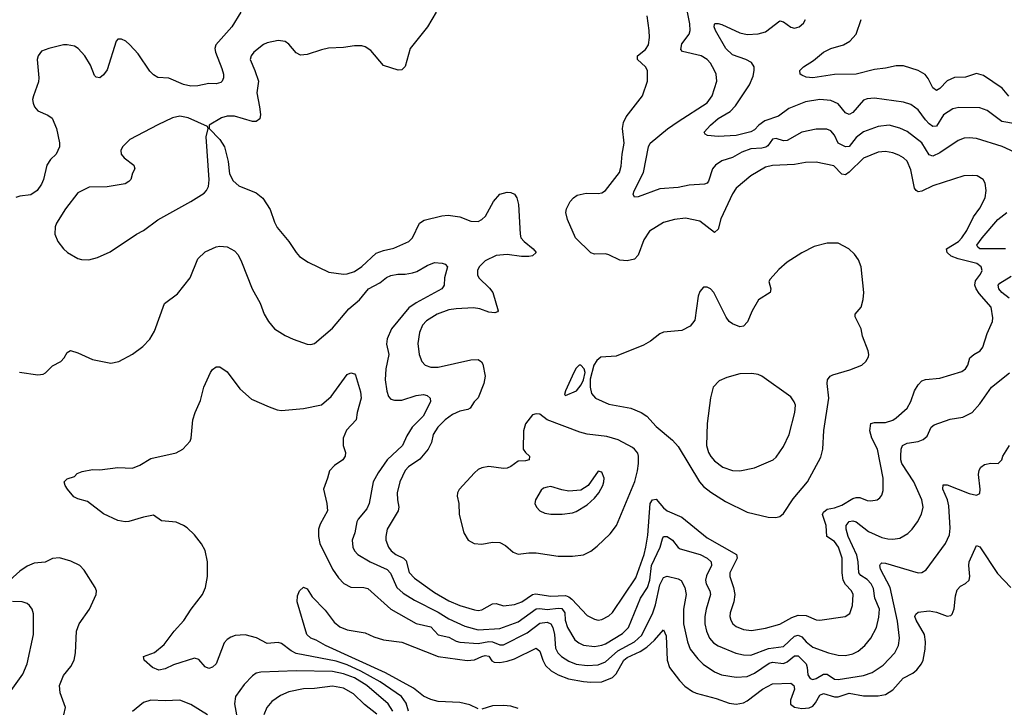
# Model space of a CAD drawing. Header units: inches. Extents: x 1834610 to 2027685, y 642842 to 774116.
# Tile 539 of 632: x 1973210 to 1978624, y 731505 to 735289. Entities that reach past the tile are written whole.
import ezdxf

# ---------------------------------------------------------------- set-up
doc = ezdxf.new("R2010")
doc.units = ezdxf.units.IN
doc.header["$MEASUREMENT"] = 0
doc.layers.add('B9773', color=7, linetype='Continuous')

msp = doc.modelspace()

# ---------------------------------------------------------------- linework, layer by layer
at = {"layer": 'B9773', "color": 5}
for points, elevation in [([(1974426, 735330), (1974375.3, 735250), (1974287.4, 735150), (1974282.8, 735130), (1974286.8, 735110), (1974320.7, 735020.7), (1974330.2, 734990), (1974331, 734970), (1974322.8, 734950), (1974315.7, 734944.3), (1974290, 734937), (1974250, 734938.8), (1974190, 734925.1), (1974150, 734923.7), (1974110, 734932.5), (1974030, 734966.5), (1973970, 734970.7), (1973945.4, 734985.4), (1973925.1, 735005.1), (1973860.4, 735100.4), (1973815.6, 735150), (1973794, 735170), (1973770, 735182), (1973750, 735181.2), (1973740.7, 735170), (1973690, 735014), (1973670, 734985.2), (1973650, 734969.3), (1973630, 734973.2), (1973621.2, 734981.2), (1973598.5, 735038.5), (1973568, 735090), (1973531.5, 735130), (1973510, 735143), (1973470, 735151.1), (1973449.6, 735149.6), (1973370, 735130.8), (1973330, 735114.8), (1973310.3, 735090), (1973304.9, 735070), (1973314.9, 734970), (1973312.1, 734948), (1973284.7, 734870), (1973280.8, 734850), (1973283.2, 734830), (1973291.7, 734810), (1973308.8, 734788.8), (1973363.7, 734763.7), (1973387.2, 734747.2), (1973412.2, 734690), (1973428.1, 734611.9), (1973428.4, 734590), (1973410.4, 734550), (1973379, 734521), (1973358, 734490), (1973340.2, 734410), (1973330, 734385.6), (1973305.7, 734350), (1973270, 734326.6), (1973210, 734319.1), (1973188.1, 734311.9)], 460), ([(1975499.3, 735330), (1975451.7, 735250), (1975356.5, 735130), (1975329.1, 735030.9), (1975310, 735013.3), (1975290, 735011.1), (1975210, 735036.8), (1975139.5, 735119.5), (1975110, 735139.5), (1975090, 735145.7), (1975050, 735145.9), (1974990, 735135.9), (1974908.5, 735131.5), (1974870, 735123.5), (1974790, 735096.9), (1974753.3, 735093.3), (1974730, 735106.6), (1974690, 735153.6), (1974670, 735169.6), (1974630, 735173.5), (1974570, 735162.3), (1974550, 735152.3), (1974496.5, 735110), (1974482.3, 735090), (1974476, 735070), (1974502.4, 735010), (1974522.4, 734950), (1974513, 734887), (1974528.7, 734810), (1974532.8, 734767.2), (1974530, 734744), (1974510.4, 734729.6), (1974490, 734729.6), (1974390, 734758), (1974350, 734758.5), (1974318.8, 734750), (1974252, 734710), (1974252, 734690), (1974310, 734631), (1974335.5, 734590), (1974356.3, 734510), (1974362.5, 734442.5), (1974383, 734403), (1974415.2, 734375.2), (1974510, 734338), (1974547.4, 734307.4), (1974586.6, 734246.6), (1974610, 734176), (1974626.1, 734146.1), (1974690.3, 734070.3), (1974729.2, 734009.2), (1974748.2, 733988.2), (1974795.8, 733955.8), (1974910, 733902), (1974990, 733890.3), (1975010, 733891.6), (1975050, 733905.8), (1975090, 733932.4), (1975170, 734005.2), (1975210, 734020.6), (1975266.3, 734033.7), (1975350, 734070.4), (1975370, 734090.4), (1975407.8, 734170), (1975432.9, 734187.1), (1975530, 734211.1), (1975565.7, 734214.3), (1975630, 734205.5), (1975690, 734182.6), (1975730, 734180.1), (1975750.9, 734190), (1975770.9, 734210), (1975815.6, 734290), (1975850, 734330.3), (1975890, 734341.3), (1975910, 734339.3), (1975930, 734330.7), (1975943.8, 734310), (1975953.3, 734273.3), (1975960.8, 734110), (1975965.3, 734090), (1975983.1, 734070), (1976033.6, 734030), (1976050.3, 734010), (1976030, 733991.1), (1976010, 733988.1), (1975968.2, 733988.2), (1975890, 733998.4), (1975830, 733993.7), (1975770, 733963.4), (1975736.8, 733930), (1975727.2, 733910), (1975726.9, 733886.9), (1975734.7, 733870), (1975793.3, 733813.4), (1975811.1, 733790), (1975841.1, 733690), (1975836.7, 733683.3), (1975822.3, 733677.7), (1975790, 733680.9), (1975739.5, 733699.5), (1975705.3, 733705.3), (1975610, 733700.7), (1975570, 733694), (1975504.9, 733670), (1975445.8, 733634.2), (1975425.2, 733610), (1975408.1, 733570), (1975399.6, 733510), (1975406.3, 733450), (1975420.4, 733410), (1975439.1, 733390), (1975470, 733378.9), (1975510, 733379.1), (1975690, 733420.2), (1975730, 733421.1), (1975749.1, 733409.1), (1975755.6, 733395.6), (1975769.3, 733330), (1975761.7, 733290), (1975730, 733211.6), (1975708.5, 733190), (1975686.2, 733153.8), (1975673.4, 733146.6), (1975630, 733138.5), (1975590, 733120.1), (1975550, 733089.4), (1975509.6, 733050), (1975483.3, 733010), (1975473.7, 732966.3), (1975455.9, 732930), (1975410, 732874.7), (1975348.3, 732831.7), (1975328.5, 732811.5), (1975299.5, 732750), (1975285.1, 732690), (1975286.7, 732650), (1975294.4, 732610), (1975291.6, 732590), (1975230.2, 732490), (1975222, 732450), (1975223, 732430), (1975237, 732390), (1975252.4, 732370), (1975278.4, 732350), (1975319.7, 732330), (1975335.4, 732315.4), (1975352, 732252), (1975379.6, 732219.6), (1975490, 732141.9), (1975570, 732095.4), (1975630, 732070.1), (1975710, 732046), (1975730, 732043.2), (1975750, 732047.2), (1975810, 732079.7), (1975830, 732081.8), (1975870, 732067.5), (1975930, 732075), (1975970, 732091.1), (1976030, 732131.5), (1976045.7, 732134.3), (1976130, 732121.7), (1976210, 732124.9), (1976230, 732117.7), (1976245.6, 732105.6), (1976330, 732015), (1976370, 731994.4), (1976390, 731990.2), (1976410, 731992.4), (1976450, 732013.4), (1976470, 732032.4), (1976597.8, 732222.2), (1976643.3, 732350), (1976653, 732390), (1976663.4, 732456.6), (1976676.1, 732630), (1976690, 732650.6), (1976710, 732654), (1976750, 732606.4), (1976770, 732590.2), (1976850, 732555.3), (1976990, 732441.9), (1977151.6, 732350), (1977154.4, 732330), (1977114, 732250), (1977114, 732230), (1977133.8, 732170), (1977141.3, 732130), (1977135.8, 732090), (1977115.9, 732030), (1977114.4, 732010), (1977119.1, 731990), (1977130.3, 731970), (1977150, 731954), (1977190, 731937.7), (1977233.6, 731933.6), (1977310, 731945.5), (1977390, 731967.7), (1977455.1, 732004.9), (1977490, 732016.2), (1977534.6, 732014.6), (1977590, 731991.5), (1977610, 731989.1), (1977748.7, 732010), (1977773.9, 732026.1), (1977788.9, 732071.1), (1977792.2, 732130), (1977783.5, 732150), (1977750, 732184.8), (1977737.5, 732210), (1977731.3, 732250), (1977731.9, 732330), (1977711.8, 732390), (1977690, 732422.3), (1977647.9, 732450), (1977644.2, 732510), (1977624.8, 732570), (1977630, 732583.2), (1977650, 732598.7), (1977690, 732606.1), (1977730, 732620.7), (1977790, 732658.1), (1977810, 732664.4), (1977830, 732663), (1977870, 732647.2), (1977890, 732645.5), (1977924, 732650), (1977939, 732661), (1977950, 732677.3), (1977957.4, 732702.6), (1977958.5, 732770), (1977925.9, 732930), (1977896.2, 732990), (1977883.4, 733030), (1977889.9, 733070.1), (1977910, 733075.9), (1977970, 733075.1), (1978010, 733089.3), (1978030, 733101.6), (1978090, 733154.2), (1978109.9, 733190.1), (1978130.6, 733250), (1978150, 733282.7), (1978170, 733304.4), (1978190, 733312.1), (1978270, 733319.7), (1978390, 733354.9), (1978409.7, 733370), (1978423.5, 733390), (1978433.5, 733430), (1978456.3, 733450), (1978490.5, 733469.5), (1978506.4, 733490), (1978530, 733564.9), (1978558.7, 733630), (1978560.9, 733650), (1978550.6, 733710), (1978485.2, 733785.2), (1978468.3, 733810), (1978461.7, 733830), (1978465.7, 733854.3), (1978492.8, 733890), (1978501.4, 733910), (1978496.8, 733930), (1978472.8, 733950), (1978370, 733974.6), (1978332.2, 733990), (1978309, 734010), (1978306.2, 734030), (1978371, 734070), (1978391, 734090), (1978418.6, 734130), (1978454.3, 734205.7), (1978490, 734252.7), (1978518, 734310), (1978524.4, 734350), (1978518, 734390), (1978507, 734410), (1978474, 734430), (1978450, 734433.3), (1978402, 734430), (1978230, 734375.4), (1978170, 734346.9), (1978150, 734342.2), (1978138.3, 734350), (1978130, 734362.9), (1978110, 734462.9), (1978090, 734510.9), (1978069.9, 734529.9), (1978044.3, 734544.3), (1978010, 734557), (1977970, 734564.9), (1977930, 734561.5), (1977850, 734528.2), (1977770, 734450.5), (1977750, 734436.5), (1977730, 734439.8), (1977686.5, 734486.5), (1977590, 734506.6), (1977530, 734504), (1977470, 734492.2), (1977350, 734487.9), (1977310, 734477.8), (1977230, 734430.7), (1977150, 734362.3), (1977130, 734331.3), (1977065, 734195), (1977050, 734137.6), (1977030, 734120.3), (1976950, 734181.8), (1976870, 734197.8), (1976810, 734190.9), (1976750, 734174.5), (1976673.4, 734126.6), (1976641.4, 734078.6), (1976610, 733995.1), (1976590, 733973.3), (1976550, 733963.6), (1976510, 733967.3), (1976450, 733996.9), (1976430, 734002.4), (1976370, 734001.1), (1976350, 734008.3), (1976266, 734090), (1976221.6, 734190), (1976212.9, 734230), (1976216.1, 734250), (1976236.8, 734290), (1976254, 734310), (1976275.6, 734324.4), (1976324.4, 734335.6), (1976390, 734333.2), (1976410, 734338), (1976429.9, 734350.1), (1976508.4, 734450), (1976516.9, 734483.1), (1976521.8, 734550), (1976533.4, 734610), (1976524.2, 734690), (1976530, 734724), (1976545.2, 734754.8), (1976633.7, 734870), (1976662.6, 734950), (1976661.1, 735010), (1976651.2, 735030), (1976606, 735070), (1976606, 735090), (1976650, 735124.6), (1976666.6, 735150), (1976673, 735190), (1976671.3, 735230), (1976660.5, 735310)], 480), ([(1978680, 734560), (1978612, 734592), (1978470, 734636.5), (1978430, 734640.3), (1978402.8, 734637.2), (1978370, 734625.6), (1978270, 734557), (1978230, 734538.6), (1978210, 734545.8), (1978170, 734611.8), (1978090, 734673.7), (1978050, 734692.8), (1977990, 734709), (1977930, 734702.2), (1977850, 734671.9), (1977810, 734640.9), (1977770, 734591.2), (1977750.6, 734589.4), (1977710.8, 734610.8), (1977690, 734654.8), (1977670, 734678.8), (1977647.5, 734687.5), (1977590, 734687.3), (1977510, 734670.7), (1977430, 734624.3), (1977410, 734623.8), (1977370, 734635.4), (1977350, 734632.8), (1977323.6, 734596.4), (1977312.1, 734587.9), (1977290, 734582.3), (1977230, 734579.9), (1977179.9, 734560.1), (1977130, 734531.9), (1977070, 734513.4), (1977036.5, 734490), (1977019.7, 734470), (1976997.7, 734402.3), (1976990.2, 734389.8), (1976975.8, 734384.2), (1976890, 734379), (1976830, 734366.6), (1976730, 734359.8), (1976610, 734315.8), (1976590, 734313.2), (1976583.5, 734330), (1976588.2, 734348.2), (1976640.6, 734450), (1976667.3, 734590), (1976676.8, 734610), (1976771.7, 734688.4), (1976830, 734730.2), (1976990, 734832.7), (1977017.7, 734870), (1977043.1, 734950), (1977039.2, 734990), (1977030.9, 735010), (1977007.6, 735050), (1976989.7, 735070), (1976956.3, 735090), (1976853.9, 735113.9), (1976844.3, 735124.3), (1976850, 735155.8), (1976890.7, 735210), (1976896.5, 735230), (1976895, 735265), (1976881, 735330)], 460), ([(1978750, 734705.5), (1978610, 734729.9), (1978530, 734788.9), (1978490, 734804.8), (1978373.1, 734806.9), (1978340.7, 734799.3), (1978290, 734766.2), (1978250, 734703.1), (1978230, 734702.2), (1978210, 734715.9), (1978190, 734738), (1978150, 734794.2), (1978110, 734822.9), (1978070, 734835), (1977910, 734857), (1977870, 734854.4), (1977850, 734845.6), (1977790, 734778.8), (1977770, 734767.3), (1977750, 734777.6), (1977710, 734825.8), (1977670, 734844.7), (1977610, 734849.9), (1977530, 734837.7), (1977438.4, 734801.6), (1977381.8, 734758.2), (1977307.3, 734732.7), (1977274.4, 734710), (1977250, 734683.9), (1977230, 734673.1), (1977150, 734652.9), (1977050, 734646.3), (1976991.5, 734651.5), (1976979.5, 734659.5), (1976974, 734670), (1977007.4, 734710), (1977050, 734745.1), (1977115.8, 734784.2), (1977145.4, 734814.6), (1977223.1, 734930), (1977242.3, 734977.7), (1977249, 735010), (1977248, 735030), (1977232.9, 735052.9), (1977203, 735070), (1977130, 735096.2), (1977093.3, 735130), (1977035.1, 735230), (1977028.6, 735250), (1977030, 735262), (1977032.9, 735267.1), (1977050, 735268.2), (1977070, 735262.7), (1977170, 735217.2), (1977210, 735207.1), (1977270, 735211.3), (1977310, 735222.8), (1977390, 735282.3), (1977410, 735277.4), (1977450, 735247.1), (1977470, 735242.9), (1977495.6, 735250), (1977518.9, 735270), (1977529.7, 735290)], 440), ([(1978647.9, 734867.9), (1978612.5, 734912.5), (1978510, 734982.6), (1978470, 734992.7), (1978410, 734972.8), (1978350, 734971.8), (1978310, 734952.2), (1978270, 734910.9), (1978250, 734899.8), (1978230, 734915.1), (1978205, 734965), (1978187.7, 734987.7), (1978150, 735008.7), (1978070, 735035.8), (1978030, 735034.3), (1977970, 735021.5), (1977910, 735015.7), (1977809.1, 734989.1), (1977690, 734987.5), (1977570, 734969.9), (1977533.4, 734973.4), (1977510, 734983.6), (1977500.9, 734990), (1977499.5, 735010), (1977519.3, 735030), (1977574.9, 735065.1), (1977629.8, 735110.2), (1977669.5, 735130), (1977739.6, 735150), (1977774.8, 735170), (1977809.7, 735210), (1977837.4, 735290)], 420), ([(1978629.4, 734029.4), (1978489.5, 734029.5), (1978478.5, 734038.5), (1978473, 734050), (1978501.2, 734090), (1978588.5, 734190), (1978638, 734230)], 460), ([(1973208.1, 733351.9), (1973310, 733337.4), (1973338, 733342), (1973351.9, 733348.1), (1973390, 733386.4), (1973436, 733410), (1973454.5, 733430), (1973470, 733461), (1973489.5, 733470.5), (1973530, 733457.6), (1973610, 733422.4), (1973710, 733401.6), (1973755.3, 733410), (1973829.6, 733450.4), (1973886.3, 733493.7), (1973926, 733534), (1973950, 733578), (1974005.6, 733730), (1974077.8, 733782.2), (1974147.3, 733870), (1974190, 733975.5), (1974230, 734012.4), (1974290, 734040.4), (1974310, 734044.4), (1974350, 734040.5), (1974390, 734019.1), (1974410, 733997.3), (1974430, 733958.8), (1974487.2, 733810), (1974531.4, 733731.4), (1974554, 733670), (1974577.1, 733630), (1974610, 733590.6), (1974670, 733553.4), (1974713.8, 733533.8), (1974790, 733506), (1974810, 733503.8), (1974830, 733510.5), (1974930, 733594), (1975020.1, 733699.9), (1975078.3, 733750), (1975127.1, 733810), (1975190, 733843.5), (1975227, 733873), (1975250, 733883), (1975289.2, 733890), (1975330, 733890.1), (1975370, 733897), (1975393.9, 733906.1), (1975450, 733939), (1975490, 733954.4), (1975531.9, 733951.9), (1975550, 733944.9), (1975561.6, 733930), (1975544.6, 733870), (1975544.4, 733830), (1975539, 733821), (1975530.5, 733810), (1975390, 733732.2), (1975350, 733705.4), (1975253.4, 733590), (1975230, 733535.1), (1975226.7, 733506.7), (1975239.4, 733450), (1975222.5, 733370), (1975219.8, 733310), (1975227.8, 733247.8), (1975238, 733218), (1975250, 733204.7), (1975270, 733198.4), (1975310, 733198.6), (1975390, 733223.9), (1975430.1, 733230.1), (1975450, 733224.2), (1975466.7, 733210), (1975468.5, 733190), (1975428.9, 733110), (1975368, 733050), (1975337.9, 733002.1), (1975313.8, 732950), (1975230.1, 732870), (1975180.7, 732799.3), (1975152.8, 732750), (1975131.7, 732630), (1975118.3, 732601.7), (1975070, 732544.2), (1975063.5, 732530), (1975053.2, 732470), (1975038.3, 732430), (1975040.9, 732390), (1975050.3, 732370), (1975068.7, 732350), (1975136, 732310), (1975230, 732267.8), (1975248.2, 732248.2), (1975282.8, 732170), (1975318.4, 732138.4), (1975380, 732100), (1975510, 732033.4), (1975570, 731996.1), (1975656.8, 731956.8), (1975730, 731936.2), (1975850, 731943), (1975950, 731981), (1976050, 732052.2), (1976070, 732053.9), (1976110, 732048.1), (1976170, 732056.4), (1976190, 732054.2), (1976207.3, 732030), (1976209.4, 731989.4), (1976221.9, 731950), (1976262.5, 731882.5), (1976284.4, 731864.4), (1976310, 731852.9), (1976370, 731845.5), (1976410, 731852.3), (1976430, 731860.4), (1976523.4, 731916.6), (1976556.7, 731950), (1976623.1, 732110), (1976662.6, 732170), (1976674, 732210), (1976683.6, 732290), (1976731.3, 732390), (1976743.9, 732436.1), (1976750, 732450.2), (1976770, 732449.4), (1976800.1, 732430), (1976830, 732389.1), (1976841.1, 732381.1), (1976951.6, 732350), (1976990.2, 732330), (1977011, 732310), (1977013.5, 732290), (1976986, 732234), (1976981.2, 732210), (1976983.6, 732190), (1977005.1, 732150), (1977008.3, 732130), (1976983.9, 732050), (1976977.9, 732010), (1976977.9, 731970), (1976985.9, 731930), (1977003.5, 731890), (1977025.5, 731865.5), (1977050, 731849.4), (1977147.6, 731807.6), (1977190, 731798.9), (1977230, 731797.8), (1977326.8, 731833.2), (1977410, 731845.4), (1977470, 731901.9), (1977490, 731907.8), (1977510, 731897.7), (1977534.5, 731870), (1977570, 731841.2), (1977656.4, 731810), (1977710, 731796.6), (1977750, 731795.4), (1977790, 731804.1), (1977820, 731820), (1977856.8, 731850), (1977890, 731890.3), (1977920.6, 731950), (1977934.6, 732005.4), (1977936.6, 732050), (1977910.9, 732110), (1977903.6, 732163.6), (1977891.6, 732190), (1977870, 732213.3), (1977835.1, 732235.1), (1977823, 732250), (1977820.9, 732310), (1977813.7, 732346.3), (1977765.7, 732450), (1977753.3, 732490), (1977753.6, 732510), (1977770, 732531), (1977790, 732535), (1977810, 732529.3), (1977876.3, 732476.3), (1977950, 732443.7), (1977983.5, 732436.5), (1978010, 732434.5), (1978050, 732440.2), (1978093.6, 732466.4), (1978117.7, 732490), (1978146.2, 732530), (1978168.3, 732571.7), (1978178.4, 732610), (1978170.6, 732650), (1978126.4, 732750), (1978061, 732850), (1978054.6, 732870), (1978054.5, 732890), (1978056.4, 732930), (1978064.7, 732950), (1978090, 732961.8), (1978150, 732971.3), (1978178.3, 732981.7), (1978198.8, 733001.2), (1978222, 733050), (1978237.8, 733062.2), (1978326.3, 733093.7), (1978395.7, 733104.3), (1978447.3, 733130), (1978490, 733177.6), (1978554, 733270), (1978652.4, 733347.6)], 460), ([(1978650, 733759.3), (1978609.9, 733789.9), (1978593.5, 733810), (1978589.1, 733830), (1978598.3, 733841.7), (1978660.6, 733879.4)], 460), ([(1975347, 731490), (1975334, 731534), (1975309.9, 731570), (1975191, 731651), (1975085.6, 731710), (1975010, 731743.9), (1974950, 731764.4), (1974730, 731807.1), (1974701.5, 731821.5), (1974650, 731861.6), (1974630, 731867), (1974570, 731861.4), (1974512, 731892), (1974450, 731909.9), (1974395, 731905), (1974370, 731897), (1974350, 731884.2), (1974334.8, 731865.2), (1974290.2, 731749.8), (1974270, 731731.3), (1974250, 731724.2), (1974230, 731733.6), (1974193.8, 731773.8), (1974170, 731781.1), (1974055.8, 731744.2), (1974010, 731722.3), (1973974.8, 731714.8), (1973939, 731730), (1973894, 731770), (1973889.6, 731790.4), (1973950, 731812.7), (1974003.8, 731856.2), (1974059.1, 731930), (1974112.2, 731987.8), (1974152.3, 732050), (1974214.6, 732130), (1974231.8, 732170), (1974242.4, 732230), (1974242, 732310), (1974230, 732371.6), (1974210, 732408.2), (1974170, 732458.3), (1974130, 732497.3), (1974109.5, 732510), (1974070, 732527.3), (1973990, 732535.1), (1973945.6, 732565.6), (1973890, 732556.3), (1973810, 732531.6), (1973789.6, 732529.6), (1973750, 732537.6), (1973670, 732573.7), (1973581.5, 732641.5), (1973530, 732655.6), (1973506.8, 732666.8), (1973472, 732710), (1973459.3, 732730), (1973454, 732750), (1973470, 732766), (1973510, 732778.8), (1973525.4, 732794.6), (1973553.3, 732806.7), (1973610, 732816.9), (1973650, 732816), (1973750, 732828.8), (1973830, 732825.5), (1973870, 732841.8), (1973930, 732878), (1974070, 732909.1), (1974106.6, 732930), (1974146.8, 732973.2), (1974152.3, 732990), (1974162.4, 733090), (1974173.6, 733130), (1974204, 733196), (1974222.4, 733270), (1974259.3, 733350), (1974270, 733366), (1974290, 733381), (1974310, 733381), (1974350, 733354.8), (1974420.6, 733260.6), (1974483.6, 733203.6), (1974580.9, 733160.9), (1974625.3, 733145.3), (1974650, 733142.4), (1974770, 733151.8), (1974870, 733173.4), (1974921.7, 733218.3), (1975010, 733339.1), (1975030, 733347.7), (1975050, 733342.8), (1975056.4, 733336.4), (1975083.4, 733243.4), (1975086.7, 733210), (1975064.4, 733130), (1975059.1, 733090), (1975006.4, 733033.6), (1974988.9, 732990), (1974988.8, 732950), (1975001.3, 732910), (1974999.5, 732890), (1974986, 732870), (1974941.1, 732838.9), (1974912.2, 732810), (1974902.6, 732770), (1974879.5, 732710), (1974899, 732630), (1974902.3, 732590), (1974862.4, 732517.6), (1974853.1, 732490), (1974852.2, 732450), (1974860.4, 732410), (1974930.1, 732270.1), (1974961.7, 732221.7), (1974991.5, 732191.5), (1975030, 732171.3), (1975102, 732170), (1975123.1, 732163.1), (1975250, 732050.1), (1975390, 731970.7), (1975470, 731953.1), (1975510, 731909.5), (1975570, 731897.1), (1975610, 731873.5), (1975630, 731869.1), (1975730, 731860.9), (1975790, 731872.4), (1975810, 731869.7), (1975850, 731853.6), (1975870, 731854), (1976000.8, 731919.2), (1976070, 731973), (1976110, 731978.2), (1976130, 731969.4), (1976141.1, 731950), (1976150.4, 731910), (1976155.6, 731835.6), (1976168.9, 731810), (1976188.6, 731790), (1976230, 731764.2), (1976270, 731747.4), (1976330, 731740.8), (1976390, 731744), (1976430, 731760.1), (1976498.3, 731821.6), (1976590.5, 731870), (1976630, 731906.7), (1976690.4, 732030), (1976705.3, 732074.7), (1976730, 732183.2), (1976750, 732224.4), (1976770, 732231.3), (1976830, 732216.1), (1976847.4, 732207.4), (1976867.5, 732170), (1976874.1, 732130), (1976860.1, 732050), (1976860.4, 731970), (1976881.7, 731870), (1976896.6, 731830), (1976937.7, 731777.7), (1976968.7, 731748.7), (1977030, 731706), (1977068.2, 731690), (1977150, 731676.8), (1977210, 731681), (1977250, 731697.9), (1977330, 731754), (1977350, 731759.2), (1977410, 731752.2), (1977430, 731761.2), (1977470, 731793.4), (1977490, 731794.6), (1977533.4, 731750), (1977540.4, 731730), (1977543.4, 731690), (1977556.5, 731670), (1977570, 731664.5), (1977588.8, 731668.8), (1977630, 731693.5), (1977650, 731693.3), (1977690, 731665.3), (1977710, 731663.9), (1977850, 731686.4), (1977897.9, 731702.1), (1977958.2, 731741.8), (1978022.4, 731810), (1978042.2, 731850), (1978048.2, 731890), (1978035.9, 731984.1), (1977996.1, 732170), (1977943, 732270), (1977939.3, 732290), (1977942.3, 732297.7), (1977950, 732304.6), (1977970, 732302.7), (1978150, 732250.2), (1978170, 732251.4), (1978194.1, 732265.9), (1978301, 732410), (1978321.7, 732458.3), (1978325.2, 732494.8), (1978318.1, 732618.1), (1978311.6, 732651.6), (1978285.6, 732710), (1978287, 732733), (1978310, 732734), (1978430, 732684.9), (1978470, 732675.5), (1978490, 732684.7), (1978491.3, 732708.7), (1978481.1, 732790), (1978485.7, 732814.3), (1978495.1, 732830), (1978515.6, 732844.4), (1978550, 732853), (1978590, 732851), (1978609.4, 732870.6), (1978616, 732890), (1978652, 732950)], 440), ([(1975730, 731503), (1975684.4, 731524.4), (1975630, 731538.1), (1975510, 731543.2), (1975470, 731552.9), (1975430, 731571.4), (1975375.6, 731615.6), (1975221.1, 731701.1), (1974891.1, 731850), (1974840.4, 731880.4), (1974809.6, 731890), (1974788.4, 731910), (1974735.1, 732090), (1974737.2, 732122.8), (1974748.7, 732150), (1974770, 732171.3), (1974790, 732161), (1974817, 732117), (1974890, 732044.9), (1974938.8, 731978.8), (1974970, 731952.9), (1975010, 731937.3), (1975110, 731920.3), (1975157.5, 731897.5), (1975210, 731880.7), (1975310, 731868.5), (1975510, 731789.4), (1975670, 731768.3), (1975710, 731771.4), (1975750, 731790.8), (1975770, 731795.4), (1975790, 731791.4), (1975806, 731766), (1975819.4, 731759.4), (1975850, 731757.9), (1975890, 731763.8), (1975930, 731777.3), (1976050, 731836.1), (1976070, 731819.5), (1976085.4, 731770), (1976100.8, 731740.8), (1976131.2, 731711.2), (1976169.7, 731689.7), (1976227.2, 731667.2), (1976310, 731652.6), (1976350, 731648.9), (1976410, 731651.4), (1976470, 731673.9), (1976490, 731694.6), (1976532, 731770), (1976550, 731783.8), (1976622.1, 731817.9), (1976658.9, 731841.1), (1976700.5, 731879.5), (1976750, 731936.5), (1976764.5, 731904.4), (1976769.1, 731770), (1976782.8, 731730), (1976837.5, 731657.5), (1976867.9, 731627.9), (1976910, 731597.6), (1976930, 731587.9), (1977039.7, 731559.7), (1977110, 731534.3), (1977150, 731528.6), (1977190, 731536.1), (1977210, 731545.7), (1977294.6, 731610), (1977350, 731639.8), (1977450, 731642.7), (1977466, 731630), (1977469.4, 731610), (1977448.2, 731550), (1977448.9, 731528.9), (1977470.8, 731510.8), (1977510, 731503.7), (1977550, 731507.8), (1977570, 731516.8), (1977585.3, 731534.7), (1977610, 731578.4), (1977630, 731586.9), (1977690, 731568.6), (1977710.8, 731569.2), (1977770, 731589.2), (1977850, 731573.4), (1977930, 731573.6), (1977970, 731581.4), (1978010, 731606.8), (1978068.2, 731671.8), (1978120.7, 731699.3), (1978143.3, 731716.7), (1978169.1, 731750), (1978177, 731770), (1978188.5, 731830), (1978189.9, 731870), (1978184.1, 731910), (1978138.2, 731990), (1978132.4, 732010), (1978137.2, 732022.7), (1978150, 732033.8), (1978210, 732040.7), (1978250, 732033), (1978310, 732011.7), (1978330, 732014.4), (1978337.6, 732022.4), (1978348.9, 732051.1), (1978355.8, 732124.2), (1978364.5, 732155.5), (1978383.5, 732176.5), (1978410, 732190.3), (1978430.8, 732210), (1978434.8, 732230), (1978429.3, 732289.3), (1978431.4, 732310), (1978470, 732400.5), (1978490, 732392.2), (1978586.3, 732246.3), (1978659.1, 732170)], 420), ([(1973452.3, 731470), (1973462, 731510), (1973431.3, 731591.3), (1973428.7, 731630), (1973450, 731684.9), (1973490, 731734.9), (1973508.8, 731770), (1973516.5, 731810), (1973521.4, 731930), (1973537.2, 731970), (1973593.5, 732050), (1973629.7, 732130), (1973631.2, 732150), (1973625.4, 732170), (1973564, 732264), (1973540.7, 732290), (1973490, 732314.3), (1973428.8, 732331.2), (1973390, 732327.8), (1973350, 732307.8), (1973290, 732303.1), (1973250, 732285.6), (1973210, 732258.9), (1973155.4, 732210)], 460), ([(1973153.5, 731590), (1973226.3, 731693.7), (1973250.8, 731750), (1973285, 731910), (1973284.7, 732024.8), (1973278, 732050), (1973263.6, 732070), (1973250, 732080.5), (1973224, 732090), (1973170, 732091.4)], 480), ([(1975261, 731490), (1975235.3, 731530), (1975118.3, 731630), (1975050, 731672.3), (1974990, 731695.6), (1974930, 731707.2), (1974729.1, 731710.9), (1974535.5, 731704.5), (1974510, 731698), (1974490, 731684), (1974444.7, 731635.3), (1974396.9, 731570), (1974391.3, 731530), (1974402, 731470)], 460), ([(1975173.2, 731473.2), (1975105.8, 731525.8), (1975045.3, 731585.3), (1974990, 731616.2), (1974930, 731626.2), (1974830, 731614.6), (1974770, 731612.8), (1974690, 731595), (1974643.7, 731576.3), (1974596.8, 731543.2), (1974569.3, 731510), (1974551.8, 731470)], 480), ([(1974242.4, 731470), (1974150, 731527.2), (1974090, 731550.8), (1974010, 731546.9), (1973930, 731550.6), (1973890, 731537.4), (1973830, 731488.4)], 460), ([(1975950, 731504.4), (1975910, 731517.1), (1975870, 731521), (1975810, 731518.9), (1975750, 731500.8)], 420)]:
    msp.add_lwpolyline(points, dxfattribs=dict(at, elevation=elevation))
for points, elevation in [([(1974090, 734758.7), (1974050, 734749.8), (1973969.1, 734710.9), (1973816, 734630), (1973774, 734590), (1973764.9, 734570), (1973766.8, 734550), (1973784.7, 734530), (1973838, 734490), (1973842, 734470), (1973830, 734446), (1973821, 734410), (1973810, 734399), (1973790, 734387.6), (1973690, 734369.8), (1973592.2, 734367.8), (1973530, 734338), (1973461.1, 734250), (1973411.8, 734170), (1973404.6, 734150), (1973402.6, 734110), (1973419.5, 734070), (1973450.3, 734030), (1973472.2, 734010), (1973530, 733977.3), (1973550, 733971.5), (1973590, 733969.1), (1973638, 733982), (1973706.3, 734013.7), (1973852.3, 734110), (1973890, 734130.3), (1973970, 734188.4), (1974150, 734290.5), (1974223.6, 734336.4), (1974237.2, 734350), (1974247, 734373), (1974252, 734408), (1974234.6, 734645.4), (1974246, 734690), (1974242, 734702), (1974136, 734750)], 480), ([(1977710, 734060.7), (1977650, 734060.7), (1977578.3, 734041.7), (1977510, 734007.3), (1977430, 733956.2), (1977384.5, 733915.5), (1977336.7, 733863.3), (1977328.7, 733850), (1977340.8, 733810), (1977336, 733790), (1977272.4, 733750), (1977237.1, 733690), (1977211.6, 733628.5), (1977190, 733605.1), (1977170, 733600.7), (1977130, 733617.6), (1977111.1, 733631.1), (1977093.7, 733653.7), (1977026.6, 733790), (1977009, 733810), (1976990, 733818.4), (1976970, 733819.3), (1976950, 733795.3), (1976940.5, 733770), (1976922.3, 733637.7), (1976895.9, 733604.1), (1976850, 733581), (1976750, 733572.6), (1976730, 733563), (1976678.4, 733521.6), (1976639.1, 733500.9), (1976490, 733440.5), (1976405.4, 733434.6), (1976383.2, 733416.8), (1976366.4, 733390), (1976345.8, 733314.2), (1976345.7, 733270), (1976354.7, 733234.7), (1976376.4, 733210), (1976450, 733176.2), (1976570, 733154.3), (1976626.7, 733130), (1976657.4, 733110), (1976710, 733054), (1976799.3, 732979.3), (1976830, 732944), (1976947.7, 732750), (1976970, 732724.6), (1977010, 732692.1), (1977090, 732640.7), (1977210, 732582.3), (1977324.4, 732555.6), (1977366.9, 732553.1), (1977390, 732559.5), (1977410, 732574.9), (1977462.9, 732657.1), (1977541.5, 732750), (1977615.3, 732884.7), (1977626.5, 732930), (1977631.8, 733031.8), (1977658.7, 733210), (1977649.2, 733290), (1977651.5, 733310), (1977666.2, 733330), (1977681.7, 733338.3), (1977775.1, 733364.9), (1977839.6, 733390), (1977863, 733410), (1977876.9, 733436.9), (1977879.7, 733450), (1977875.6, 733470), (1977844.7, 733550), (1977837.2, 733590), (1977804.2, 733655.8), (1977803.1, 733670), (1977836, 733710), (1977848.2, 733751.8), (1977850.6, 733790), (1977836.4, 733930), (1977821.1, 733970), (1977800.9, 734000.9), (1977769.7, 734029.7)], 520), ([(1976295.3, 733390), (1976286, 733390), (1976270, 733374), (1976256.3, 733350), (1976211.3, 733250), (1976204.7, 733230), (1976210, 733224.7), (1976271.2, 733248.8), (1976296.6, 733283.4), (1976309.4, 733310), (1976319.3, 733350), (1976313.2, 733370)], 520), ([(1977234.7, 733345.3), (1977170, 733342.6), (1977097.5, 733322.5), (1977055.4, 733304.6), (1977023.1, 733270), (1977008.1, 733211.9), (1976990.3, 733070), (1976986.9, 732950), (1976997.8, 732910), (1977010, 732888.5), (1977030, 732864.2), (1977076.3, 732830), (1977130, 732812.7), (1977170, 732810.2), (1977250, 732827.2), (1977352, 732870), (1977370, 732886), (1977410, 732944.4), (1977440.4, 733010), (1977472.5, 733130), (1977474.8, 733170), (1977468.6, 733190), (1977450, 733216), (1977290, 733329.8), (1977270, 733339.2)], 540), ([(1976050, 733122.7), (1976030, 733118), (1975990, 733069.2), (1975979.5, 733030), (1975978.9, 732930), (1975990.2, 732910.2), (1976012, 732890), (1976010.4, 732870), (1975990, 732864.8), (1975950, 732863.5), (1975910, 732833.8), (1975890, 732824.6), (1975870, 732822.3), (1975790, 732834.4), (1975750, 732827.3), (1975730, 732816.9), (1975710, 732798.9), (1975626.8, 732706.8), (1975617, 732690), (1975615.8, 732670), (1975624.4, 732630), (1975625.3, 732570), (1975651.7, 732470), (1975674.9, 732430), (1975708, 732410), (1975750, 732406.3), (1975810, 732417.5), (1975850, 732415.8), (1975880, 732400), (1975922.4, 732362.4), (1975950, 732351.8), (1976010, 732359.2), (1976050, 732358.9), (1976170, 732342), (1976250, 732340.6), (1976310, 732349.1), (1976350, 732368), (1976384.1, 732395.9), (1976455.8, 732464.2), (1976490.6, 732510), (1976591.4, 732751.4), (1976607.3, 732810), (1976612.7, 732850), (1976612.4, 732890), (1976607.7, 732907.7), (1976591, 732930), (1976578.5, 732938.5), (1976500, 732980), (1976438.5, 732998.5), (1976330, 733011.9), (1976290, 733022.2), (1976109.5, 733089.5), (1976070, 733121.2)], 520), ([(1976390, 732809), (1976336.3, 732730), (1976295.8, 732704.2), (1976230, 732698.9), (1976190, 732705.1), (1976130, 732723.5), (1976110, 732721.1), (1976090, 732714.7), (1976076.2, 732703.8), (1976046, 732650), (1976042, 732630), (1976050.7, 732610), (1976070.4, 732590.4), (1976098, 732578), (1976130, 732572.4), (1976192.5, 732572.5), (1976250, 732579.5), (1976270, 732587), (1976330, 732622.4), (1976370, 732660.4), (1976393.3, 732690), (1976416.2, 732730), (1976422, 732750), (1976422.7, 732770), (1976410, 732802)], 540)]:
    msp.add_lwpolyline(points, close=True, dxfattribs=dict(at, elevation=elevation))

doc.saveas('drawing.dxf')
